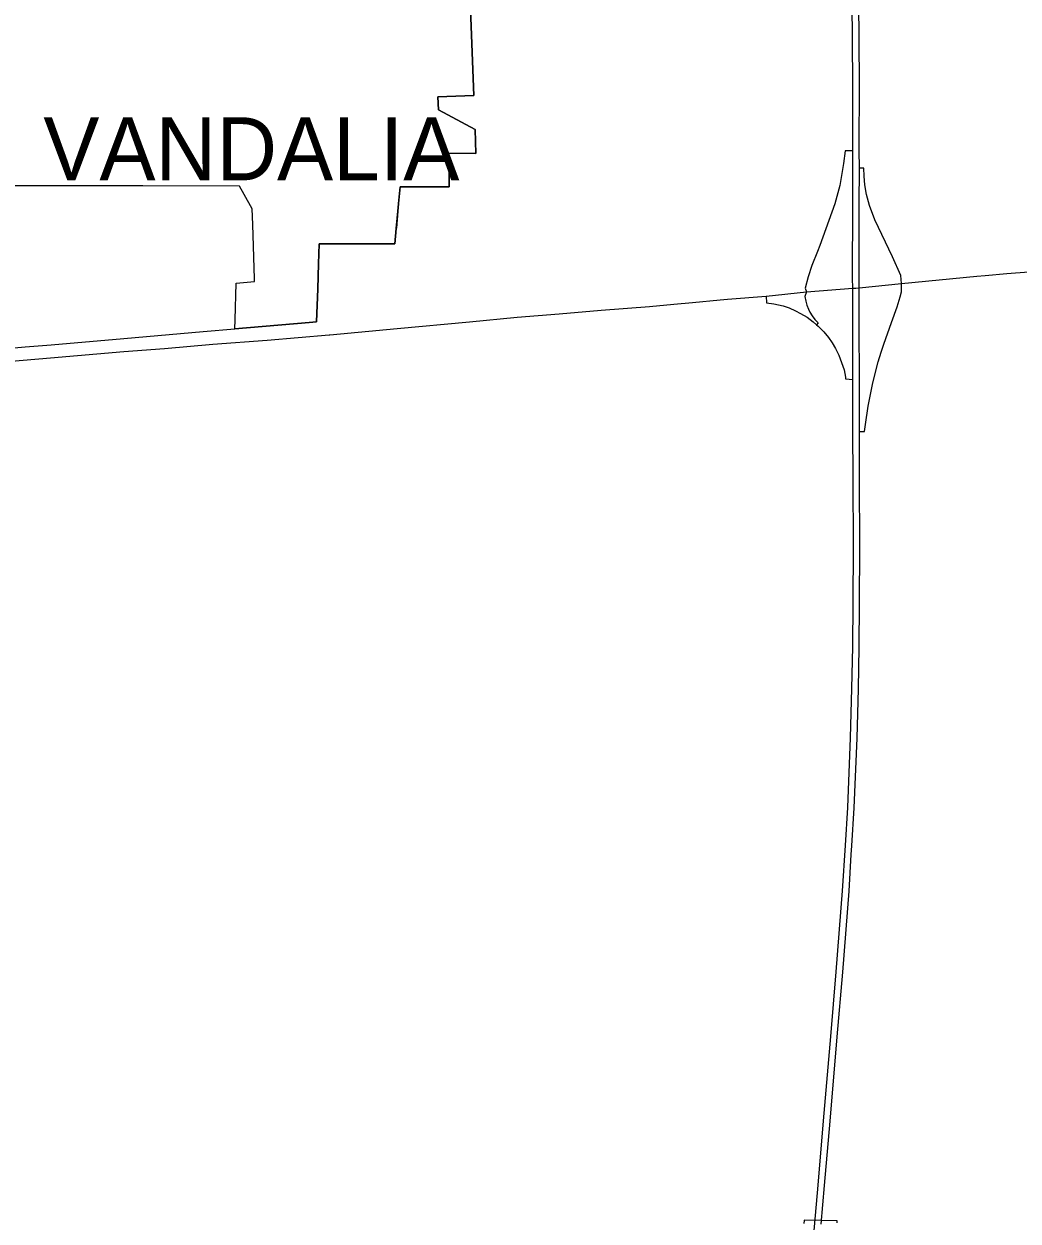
# Model space of a CAD drawing. Extents: x 0 to 34, y 0 to 22.
# Drawn here: x 5.227 to 5.354, y 15.8228 to 15.9757 of the extents above; entities that cross this region are included whole.
import ezdxf

# ---------------------------------------------------------------- set-up
doc = ezdxf.new("R2010")
doc.units = 0
for name, color, linetype in [('GM_X_Corporation', 7, 'Continuous'), ('GM_X_Corporation_Text', 7, 'Continuous'), ('GM_X_Interchange_Ramps', 7, 'Continuous'), ('GM_X_Interstate_Route', 7, 'Continuous'), ('GM_X_US_Route', 7, 'Continuous')]:
    doc.layers.add(name, color=color, linetype=linetype)

msp = doc.modelspace()

# ---------------------------------------------------------------- linework, layer by layer
at = {"layer": 'GM_X_Corporation'}
for points in [[(5.283846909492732, 15.98311980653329), (5.284505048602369, 15.966520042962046), (5.279919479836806, 15.966337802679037), (5.279985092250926, 15.964673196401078), (5.284677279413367, 15.962175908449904), (5.284774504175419, 15.959123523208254), (5.2813170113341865, 15.959160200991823), (5.281347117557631, 15.956327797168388), (5.2813621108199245, 15.954916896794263), (5.281363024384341, 15.954830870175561), (5.280476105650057, 15.9548342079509), (5.280389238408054, 15.95483453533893), (5.279371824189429, 15.954838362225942), (5.27932198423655, 15.954838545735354), (5.27716326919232, 15.95484667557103), (5.27711342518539, 15.954846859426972), (5.276058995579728, 15.954850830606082), (5.275971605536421, 15.954851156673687), (5.275096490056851, 15.954854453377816), (5.274894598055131, 15.952715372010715), (5.274892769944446, 15.952695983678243), (5.274803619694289, 15.951751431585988), (5.274801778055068, 15.95173197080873), (5.274598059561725, 15.94957350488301), (5.274595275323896, 15.949544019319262), (5.274409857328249, 15.947579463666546), (5.274394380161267, 15.947580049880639), (5.264741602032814, 15.947579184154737), (5.26465794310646, 15.945010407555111), (5.2645546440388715, 15.94183868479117), (5.264417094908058, 15.937615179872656), (5.263445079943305, 15.937531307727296), (5.253970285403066, 15.9367137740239), (5.254006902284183, 15.937868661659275), (5.254155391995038, 15.942552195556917), (5.256492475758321, 15.94274431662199), (5.256480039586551, 15.943118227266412), (5.256250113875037, 15.9500339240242), (5.256182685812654, 15.95206211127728), (5.255150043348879, 15.953889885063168), (5.254548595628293, 15.95495444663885), (5.242203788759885, 15.954971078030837), (5.240393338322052, 15.954973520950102), (5.233791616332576, 15.954979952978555), (5.222212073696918, 15.954991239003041)], [(5.222981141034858, 15.934039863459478), (5.227177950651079, 15.934401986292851), (5.2305099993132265, 15.934689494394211), (5.239775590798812, 15.935488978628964), (5.249928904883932, 15.936365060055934), (5.253970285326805, 15.936713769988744), (5.263445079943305, 15.937531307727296), (5.264417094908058, 15.937615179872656), (5.2645546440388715, 15.94183868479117), (5.26465794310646, 15.945010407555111), (5.264741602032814, 15.947579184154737), (5.274409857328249, 15.947579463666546), (5.274595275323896, 15.949544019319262), (5.274801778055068, 15.95173197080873), (5.274892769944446, 15.952695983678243), (5.275096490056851, 15.954854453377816), (5.275971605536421, 15.954851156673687), (5.276058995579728, 15.954850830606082), (5.27711342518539, 15.954846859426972), (5.27716326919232, 15.95484667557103), (5.27932198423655, 15.954838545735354), (5.279371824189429, 15.954838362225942), (5.280389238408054, 15.95483453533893), (5.280476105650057, 15.9548342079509), (5.281363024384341, 15.954830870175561), (5.2813621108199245, 15.954916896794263), (5.281347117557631, 15.956327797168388), (5.2813170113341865, 15.959160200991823), (5.284774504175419, 15.959123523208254), (5.284677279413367, 15.962175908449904), (5.279985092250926, 15.964673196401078), (5.279919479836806, 15.966337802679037), (5.284505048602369, 15.966520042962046), (5.283846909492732, 15.98311980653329)], [(5.330914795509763, 15.822570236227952), (5.330927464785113, 15.82278197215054), (5.330930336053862, 15.822829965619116), (5.326697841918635, 15.822893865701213), (5.326694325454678, 15.822851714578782), (5.326647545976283, 15.82247716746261)]]:
    msp.add_lwpolyline(points, dxfattribs=at)
at = {"layer": 'GM_X_Interchange_Ramps'}
for points in [[(5.3329007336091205, 15.959468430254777), (5.331916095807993, 15.95943942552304), (5.331724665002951, 15.957827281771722), (5.3312500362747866, 15.955001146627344), (5.330618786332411, 15.952662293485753), (5.328692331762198, 15.947339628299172), (5.328387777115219, 15.94657579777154)], [(5.339142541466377, 15.942507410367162), (5.339058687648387, 15.943512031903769), (5.337969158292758, 15.945919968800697), (5.3357384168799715, 15.95063247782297), (5.335062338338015, 15.95245187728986), (5.334670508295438, 15.953862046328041), (5.334459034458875, 15.955119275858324), (5.334351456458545, 15.956196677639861), (5.3343029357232, 15.957217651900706), (5.333752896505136, 15.957217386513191)], [(5.328387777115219, 15.94657579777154), (5.327677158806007, 15.944793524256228), (5.327221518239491, 15.943353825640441), (5.3268207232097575, 15.941919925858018), (5.326982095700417, 15.94145795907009)], [(5.326982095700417, 15.94145795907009), (5.326796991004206, 15.940836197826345), (5.326921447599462, 15.940230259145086), (5.327048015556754, 15.939754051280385), (5.3272399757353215, 15.939238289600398), (5.327429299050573, 15.938841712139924), (5.3277066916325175, 15.938374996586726), (5.328068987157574, 15.93788982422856), (5.3284819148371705, 15.937481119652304), (5.3282762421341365, 15.93724486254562)], [(5.336527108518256, 15.933718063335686), (5.336865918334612, 15.934774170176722), (5.337854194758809, 15.93752541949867), (5.338564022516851, 15.93953097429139), (5.338969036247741, 15.94079084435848), (5.339139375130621, 15.941432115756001), (5.339142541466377, 15.942507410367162)], [(5.321852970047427, 15.940884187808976), (5.3219035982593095, 15.940050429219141), (5.322821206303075, 15.939919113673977), (5.323998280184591, 15.939649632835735), (5.324773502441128, 15.939384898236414), (5.325597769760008, 15.939032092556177), (5.326249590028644, 15.938696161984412), (5.327065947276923, 15.938194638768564), (5.327835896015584, 15.937628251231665), (5.3282762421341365, 15.93724486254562), (5.328507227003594, 15.937043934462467), (5.32921547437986, 15.936315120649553), (5.329803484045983, 15.935596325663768), (5.330278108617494, 15.934914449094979), (5.330706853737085, 15.934190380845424), (5.3311187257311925, 15.93335187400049), (5.331484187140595, 15.932412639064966), (5.331796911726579, 15.931463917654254), (5.33198096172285, 15.930566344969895), (5.331990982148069, 15.930313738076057), (5.332928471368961, 15.93026216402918)], [(5.333753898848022, 15.923598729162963), (5.334401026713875, 15.923613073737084), (5.33452601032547, 15.92449482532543), (5.334874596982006, 15.926832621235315), (5.335451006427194, 15.929838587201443), (5.336131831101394, 15.93248594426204), (5.336527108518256, 15.933718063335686)]]:
    msp.add_lwpolyline(points, dxfattribs=at)
at = {"layer": 'GM_X_Interstate_Route'}
for points in [[(5.327874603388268, 15.820612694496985), (5.328488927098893, 15.827369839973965), (5.329172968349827, 15.83557886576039), (5.330094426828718, 15.84634280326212), (5.33079244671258, 15.854621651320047), (5.331602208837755, 15.864952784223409), (5.33196519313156, 15.870732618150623), (5.332272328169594, 15.875590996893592), (5.332635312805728, 15.884484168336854), (5.332802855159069, 15.890808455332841), (5.332914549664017, 15.896099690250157), (5.332956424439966, 15.901670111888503), (5.332984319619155, 15.908776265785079), (5.332956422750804, 15.917739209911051), (5.33292694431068, 15.92364419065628), (5.332928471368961, 15.93026216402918), (5.3329146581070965, 15.937089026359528), (5.332914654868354, 15.941263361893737), (5.3329055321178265, 15.941899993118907), (5.332886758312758, 15.943203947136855), (5.33291465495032, 15.952585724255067), (5.3329260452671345, 15.957192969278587), (5.3329007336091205, 15.959468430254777), (5.332928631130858, 15.96813821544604), (5.33284488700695, 15.978622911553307)], [(5.332722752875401, 15.869582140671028), (5.332792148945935, 15.870687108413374), (5.3330992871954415, 15.875545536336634), (5.333462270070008, 15.88443871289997), (5.3336298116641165, 15.890762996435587), (5.333741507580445, 15.896054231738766), (5.333783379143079, 15.901624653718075), (5.333811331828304, 15.908730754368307), (5.3337833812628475, 15.917693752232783), (5.333753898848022, 15.923598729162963), (5.333755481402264, 15.930216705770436), (5.333741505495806, 15.937113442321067), (5.3337415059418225, 15.941287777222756), (5.333731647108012, 15.941971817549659), (5.333713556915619, 15.943228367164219), (5.333741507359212, 15.952610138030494), (5.333752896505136, 15.957217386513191), (5.333727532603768, 15.959492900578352), (5.333755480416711, 15.968162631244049), (5.333671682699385, 15.978647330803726)], [(5.328868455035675, 15.822402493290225), (5.329315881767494, 15.827324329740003), (5.329999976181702, 15.835533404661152), (5.33092138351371, 15.846297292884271), (5.33161945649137, 15.85457619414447), (5.33242916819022, 15.86490726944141), (5.332722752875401, 15.869582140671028)]]:
    msp.add_lwpolyline(points, dxfattribs=at)
at = {"layer": 'GM_X_US_Route'}
for points in [[(5.3498433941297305, 15.943541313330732), (5.352593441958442, 15.943773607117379), (5.359901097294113, 15.944331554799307), (5.366362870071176, 15.944925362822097)], [(5.315963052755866, 15.940419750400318), (5.316888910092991, 15.940505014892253), (5.321852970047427, 15.940884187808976), (5.326982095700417, 15.94145795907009), (5.3329055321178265, 15.941899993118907), (5.333314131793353, 15.941930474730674), (5.333731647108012, 15.941971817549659), (5.339142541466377, 15.942507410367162), (5.348760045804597, 15.943449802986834), (5.3498433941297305, 15.943541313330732)], [(5.310060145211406, 15.939876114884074), (5.31242795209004, 15.940094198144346), (5.315963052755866, 15.940419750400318)], [(5.266121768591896, 15.93596194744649), (5.274688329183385, 15.936777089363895), (5.283953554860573, 15.937600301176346), (5.290028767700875, 15.938207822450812), (5.295398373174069, 15.938642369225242), (5.300785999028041, 15.939084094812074)], [(5.300785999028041, 15.939084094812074), (5.306931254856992, 15.939587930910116), (5.310060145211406, 15.939876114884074)], [(5.187325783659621, 15.92922372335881), (5.193609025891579, 15.929797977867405), (5.2070810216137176, 15.93090016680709), (5.221910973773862, 15.932302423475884), (5.230422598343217, 15.933020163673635), (5.239773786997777, 15.933805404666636), (5.24495933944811, 15.934219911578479), (5.251133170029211, 15.934753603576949), (5.258110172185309, 15.935264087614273), (5.266036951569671, 15.935953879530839), (5.266121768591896, 15.93596194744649)]]:
    msp.add_lwpolyline(points, dxfattribs=at)

# ---------------------------------------------------------------- texts
at = {"layer": 'GM_X_Corporation_Text'}
msp.add_text('VANDALIA', height=0.008037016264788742, rotation=1.0000000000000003e-05, dxfattribs=at).set_placement((5.229496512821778, 15.955693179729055))

doc.saveas('drawing.dxf')
